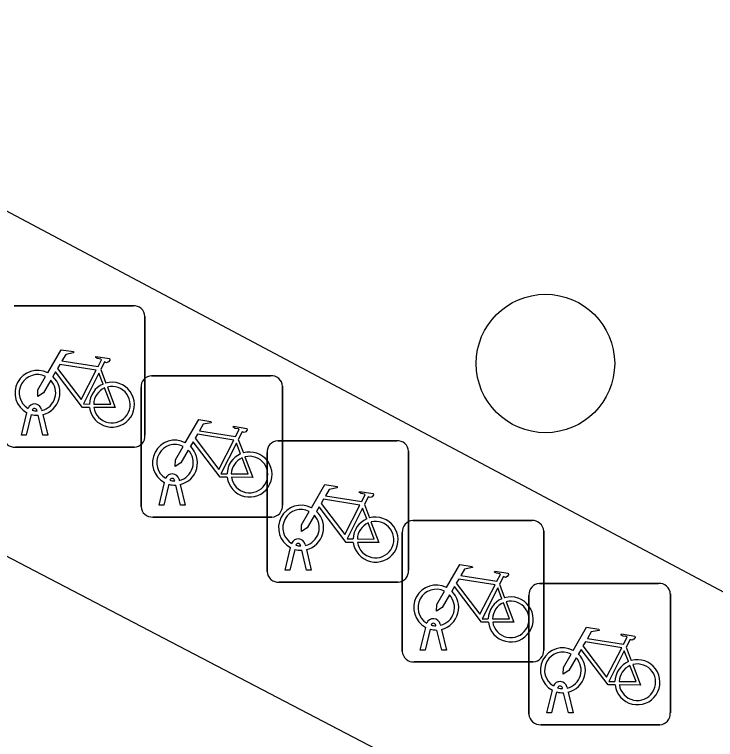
# Model space of a CAD drawing. Extents: x 159489 to 160304, y 383826 to 384530.
# Drawn here: x 159643.31 to 159648.26, y 384085.45 to 384090.58 of the extents above; entities that cross this region are included whole.
import ezdxf

# ---------------------------------------------------------------- set-up
doc = ezdxf.new("R2010")
doc.units = 0
for name, color, linetype in [('IMGEO_Boom', 7, 'Continuous'), ('IMGEO_Fietsenrek', 7, 'Continuous'), ('IMGEO_Fietspad_gesloten', 7, 'Continuous'), ('IMGEO_Rijbaan_lokaal_gesloten', 7, 'Continuous'), ('IMGEO_Voetpad_open', 7, 'Continuous')]:
    doc.layers.add(name, color=color, linetype=linetype)

msp = doc.modelspace()

# ---------------------------------------------------------------- linework, layer by layer
at = {"layer": 'IMGEO_Boom'}
msp.add_circle((159647.06, 384088.112), 0.4892, dxfattribs=at)
at = {"layer": 'IMGEO_Fietsenrek'}
for p, q in [((159643.3049, 384088.5195), (159644.1458, 384088.5195)), ((159644.1458, 384088.5195), (159643.3049, 384088.5195)), ((159644.2295, 384088.4451), (159644.2295, 384087.6042)), ((159644.2295, 384087.6042), (159644.2295, 384088.4451)), ((159643.9172, 384088.0692), (159643.9535, 384087.974)), ((159644.2769, 384088.0255), (159645.1178, 384088.0255)), ((159645.1178, 384088.0255), (159644.2769, 384088.0255)), ((159645.2015, 384087.9511), (159645.2015, 384087.1102)), ((159645.2015, 384087.1102), (159645.2015, 384087.9511)), ((159644.2025, 384087.1009), (159644.2025, 384087.9418)), ((159644.2025, 384087.9418), (159644.2025, 384087.1009)), ((159643.3575, 384087.6043), (159643.3958, 384087.7643)), ((159643.4262, 384087.7521), (159643.3909, 384087.6043)), ((159643.4679, 384087.7759), (159643.4669, 384087.7802)), ((159643.509, 384087.6043), (159643.4751, 384087.746)), ((159643.4986, 384087.7874), (159643.5004, 384087.7795)), ((159643.5074, 384087.7503), (159643.5424, 384087.6043)), ((159643.3909, 384087.6043), (159643.3575, 384087.6043)), ((159643.5424, 384087.6043), (159643.509, 384087.6043)), ((159644.8892, 384087.5752), (159644.9255, 384087.48)), ((159645.1679, 384087.5655), (159646.0088, 384087.5655)), ((159646.0088, 384087.5655), (159645.1679, 384087.5655)), ((159644.1551, 384087.5205), (159643.3142, 384087.5205)), ((159643.3142, 384087.5205), (159644.1551, 384087.5205)), ((159645.0935, 384086.6409), (159645.0935, 384087.4818)), ((159645.0935, 384087.4818), (159645.0935, 384086.6409)), ((159646.0925, 384087.4911), (159646.0925, 384086.6502)), ((159646.0925, 384086.6502), (159646.0925, 384087.4911)), ((159644.4399, 384087.2819), (159644.4389, 384087.2862)), ((159644.4706, 384087.2934), (159644.4724, 384087.2855)), ((159644.3295, 384087.1103), (159644.3678, 384087.2703)), ((159644.3982, 384087.2581), (159644.3629, 384087.1103)), ((159644.481, 384087.1103), (159644.4471, 384087.252)), ((159644.4794, 384087.2563), (159644.5144, 384087.1103)), ((159644.3629, 384087.1103), (159644.3295, 384087.1103)), ((159644.5144, 384087.1103), (159644.481, 384087.1103)), ((159645.7802, 384087.1152), (159645.8165, 384087.02)), ((159645.1271, 384087.0265), (159644.2862, 384087.0265)), ((159644.2862, 384087.0265), (159645.1271, 384087.0265)), ((159646.1229, 384087.0015), (159646.9638, 384087.0015)), ((159646.9638, 384087.0015), (159646.1229, 384087.0015)), ((159646.0485, 384086.0769), (159646.0485, 384086.9178)), ((159646.0485, 384086.9178), (159646.0485, 384086.0769)), ((159647.0475, 384086.9271), (159647.0475, 384086.0862)), ((159647.0475, 384086.0862), (159647.0475, 384086.9271)), ((159645.3309, 384086.8219), (159645.3299, 384086.8262)), ((159645.3616, 384086.8334), (159645.3634, 384086.8255)), ((159645.2205, 384086.6503), (159645.2588, 384086.8103)), ((159645.2892, 384086.7981), (159645.2539, 384086.6503)), ((159645.372, 384086.6503), (159645.3381, 384086.792)), ((159645.3704, 384086.7963), (159645.4054, 384086.6503)), ((159645.2539, 384086.6503), (159645.2205, 384086.6503)), ((159645.4054, 384086.6503), (159645.372, 384086.6503)), ((159646.0181, 384086.5665), (159645.1772, 384086.5665)), ((159645.1772, 384086.5665), (159646.0181, 384086.5665)), ((159646.7352, 384086.5512), (159646.7715, 384086.456)), ((159647.0179, 384086.5575), (159647.8588, 384086.5575)), ((159647.8588, 384086.5575), (159647.0179, 384086.5575)), ((159646.9435, 384085.6329), (159646.9435, 384086.4738)), ((159646.9435, 384086.4738), (159646.9435, 384085.6329)), ((159647.9425, 384086.4831), (159647.9425, 384085.6422)), ((159647.9425, 384085.6422), (159647.9425, 384086.4831)), ((159646.2859, 384086.2579), (159646.2849, 384086.2622)), ((159646.3166, 384086.2694), (159646.3184, 384086.2615)), ((159646.1755, 384086.0863), (159646.2138, 384086.2463)), ((159646.2442, 384086.2341), (159646.2089, 384086.0863)), ((159646.327, 384086.0863), (159646.2931, 384086.228)), ((159646.3254, 384086.2323), (159646.3604, 384086.0863)), ((159647.6302, 384086.1072), (159647.6665, 384086.012)), ((159646.2089, 384086.0863), (159646.1755, 384086.0863)), ((159646.3604, 384086.0863), (159646.327, 384086.0863)), ((159646.9731, 384086.0025), (159646.1322, 384086.0025)), ((159646.1322, 384086.0025), (159646.9731, 384086.0025)), ((159647.0705, 384085.6423), (159647.1088, 384085.8023)), ((159647.1392, 384085.7901), (159647.1039, 384085.6423)), ((159647.1809, 384085.8139), (159647.1799, 384085.8182)), ((159647.2116, 384085.8254), (159647.2134, 384085.8175)), ((159647.222, 384085.6423), (159647.1881, 384085.784)), ((159647.2204, 384085.7883), (159647.2554, 384085.6423)), ((159647.1039, 384085.6423), (159647.0705, 384085.6423)), ((159647.2554, 384085.6423), (159647.222, 384085.6423)), ((159647.8681, 384085.5585), (159647.0272, 384085.5585)), ((159647.0272, 384085.5585), (159647.8681, 384085.5585))]:
    msp.add_line(p, q, dxfattribs=at)
for points in [[(159643.5431, 384088.0462), (159643.6378, 384088.2097), (159643.724, 384088.1959), (159643.7257, 384088.1872), (159643.6696, 384088.1763), (159643.6434, 384088.131), (159643.8986, 384088.0902)], [(159643.8986, 384088.0902), (159643.9236, 384088.139), (159643.9185, 384088.143), (159643.8953, 384088.1467), (159643.8826, 384088.1542), (159643.8816, 384088.1573), (159643.8838, 384088.1619), (159643.9786, 384088.1468), (159643.9809, 384088.1365), (159643.9715, 384088.1241), (159643.9591, 384088.1177), (159643.9446, 384088.1239), (159643.9172, 384088.0692)], [(159643.8857, 384088.065), (159643.6289, 384088.106), (159643.6122, 384088.0772), (159643.7792, 384087.8569), (159643.8857, 384088.065)], [(159643.8388, 384087.8015), (159643.7891, 384087.8016), (159643.5984, 384088.0533), (159643.5794, 384088.0205)], [(159643.5638, 384087.9937), (159643.5122, 384087.9045), (159643.4723, 384087.8785), (159643.4735, 384087.926), (159643.528, 384088.0202)], [(159643.9337, 384087.967), (159643.9044, 384088.0438), (159643.795, 384087.8257), (159643.8377, 384087.8256)], [(159643.9642, 384087.9458), (159644.0192, 384087.8012), (159643.8691, 384087.8015)], [(159643.8677, 384087.8255), (159643.9876, 384087.8253), (159643.9444, 384087.9389)], [(159644.5151, 384087.5522), (159644.6098, 384087.7157), (159644.696, 384087.7019), (159644.6977, 384087.6932), (159644.6416, 384087.6823), (159644.6154, 384087.637), (159644.8706, 384087.5962)], [(159644.8706, 384087.5962), (159644.8956, 384087.645), (159644.8905, 384087.649), (159644.8673, 384087.6527), (159644.8546, 384087.6602), (159644.8536, 384087.6633), (159644.8558, 384087.6679), (159644.9506, 384087.6528), (159644.9529, 384087.6425), (159644.9435, 384087.6301), (159644.9311, 384087.6237), (159644.9166, 384087.6299), (159644.8892, 384087.5752)], [(159644.8577, 384087.571), (159644.6009, 384087.612), (159644.5842, 384087.5832), (159644.7512, 384087.3629), (159644.8577, 384087.571)], [(159644.8108, 384087.3075), (159644.7611, 384087.3076), (159644.5704, 384087.5593), (159644.5514, 384087.5265)], [(159644.9057, 384087.473), (159644.8764, 384087.5498), (159644.767, 384087.3317), (159644.8097, 384087.3316)], [(159644.5358, 384087.4997), (159644.4842, 384087.4105), (159644.4443, 384087.3845), (159644.4455, 384087.432), (159644.5, 384087.5262)], [(159644.8397, 384087.3315), (159644.9596, 384087.3313), (159644.9164, 384087.4449)], [(159644.9362, 384087.4518), (159644.9912, 384087.3072), (159644.8411, 384087.3075)], [(159645.4061, 384087.0922), (159645.5008, 384087.2557), (159645.587, 384087.2419), (159645.5887, 384087.2332), (159645.5326, 384087.2223), (159645.5064, 384087.177), (159645.7616, 384087.1362)], [(159645.7616, 384087.1362), (159645.7866, 384087.185), (159645.7815, 384087.189), (159645.7583, 384087.1927), (159645.7456, 384087.2002), (159645.7446, 384087.2033), (159645.7468, 384087.2079), (159645.8416, 384087.1928), (159645.8439, 384087.1825), (159645.8345, 384087.1701), (159645.8221, 384087.1637), (159645.8076, 384087.1699), (159645.7802, 384087.1152)], [(159645.7487, 384087.111), (159645.4919, 384087.152), (159645.4752, 384087.1232), (159645.6422, 384086.9029), (159645.7487, 384087.111)], [(159645.7018, 384086.8475), (159645.6521, 384086.8476), (159645.4614, 384087.0993), (159645.4424, 384087.0665)], [(159645.7967, 384087.013), (159645.7674, 384087.0898), (159645.658, 384086.8717), (159645.7007, 384086.8716)], [(159645.4268, 384087.0397), (159645.3752, 384086.9505), (159645.3353, 384086.9245), (159645.3365, 384086.972), (159645.391, 384087.0662)], [(159645.7307, 384086.8715), (159645.8506, 384086.8713), (159645.8074, 384086.9849)], [(159645.8272, 384086.9918), (159645.8822, 384086.8472), (159645.7321, 384086.8475)], [(159646.3611, 384086.5282), (159646.4558, 384086.6917), (159646.542, 384086.6779), (159646.5437, 384086.6692), (159646.4876, 384086.6583), (159646.4614, 384086.613), (159646.7166, 384086.5722)], [(159646.7166, 384086.5722), (159646.7416, 384086.621), (159646.7365, 384086.625), (159646.7133, 384086.6287), (159646.7006, 384086.6362), (159646.6996, 384086.6393), (159646.7018, 384086.6439), (159646.7966, 384086.6288), (159646.7989, 384086.6185), (159646.7895, 384086.6061), (159646.7771, 384086.5997), (159646.7626, 384086.6059), (159646.7352, 384086.5512)], [(159646.7037, 384086.547), (159646.4469, 384086.588), (159646.4302, 384086.5592), (159646.5972, 384086.3389), (159646.7037, 384086.547)], [(159646.6568, 384086.2835), (159646.6071, 384086.2836), (159646.4164, 384086.5353), (159646.3974, 384086.5025)], [(159646.7517, 384086.449), (159646.7224, 384086.5258), (159646.613, 384086.3077), (159646.6557, 384086.3076)], [(159646.3818, 384086.4757), (159646.3302, 384086.3865), (159646.2903, 384086.3605), (159646.2915, 384086.408), (159646.346, 384086.5022)], [(159646.6857, 384086.3075), (159646.8056, 384086.3073), (159646.7624, 384086.4209)], [(159646.7822, 384086.4278), (159646.8372, 384086.2832), (159646.6871, 384086.2835)], [(159647.2561, 384086.0842), (159647.3508, 384086.2477), (159647.437, 384086.2339), (159647.4387, 384086.2252), (159647.3826, 384086.2143), (159647.3564, 384086.169), (159647.6116, 384086.1282)], [(159647.6116, 384086.1282), (159647.6366, 384086.177), (159647.6315, 384086.181), (159647.6083, 384086.1847), (159647.5956, 384086.1922), (159647.5946, 384086.1953), (159647.5968, 384086.1999), (159647.6916, 384086.1848), (159647.6939, 384086.1745), (159647.6845, 384086.1621), (159647.6721, 384086.1557), (159647.6576, 384086.1619), (159647.6302, 384086.1072)], [(159647.5987, 384086.103), (159647.3419, 384086.144), (159647.3252, 384086.1152), (159647.4922, 384085.8949), (159647.5987, 384086.103)], [(159647.2768, 384086.0317), (159647.2252, 384085.9425), (159647.1853, 384085.9165), (159647.1865, 384085.964), (159647.241, 384086.0582)], [(159647.5518, 384085.8395), (159647.5021, 384085.8396), (159647.3114, 384086.0913), (159647.2924, 384086.0585)], [(159647.6467, 384086.005), (159647.6174, 384086.0818), (159647.508, 384085.8637), (159647.5507, 384085.8636)], [(159647.5807, 384085.8635), (159647.7006, 384085.8633), (159647.6574, 384085.9769)], [(159647.6772, 384085.9838), (159647.7322, 384085.8392), (159647.5821, 384085.8395)]]:
    msp.add_lwpolyline(points, dxfattribs=at)
for centre, radius, start, end in [((159644.1516, 384088.4418), 0.0779, 2.4484, 94.2845), ((159644.1516, 384088.4418), 0.0779, 2.4484, 94.2845), ((159643.4701, 384087.9049), 0.159, 62.6766, 242.1369), ((159643.4701, 384087.9049), 0.129, 63.3192, 238.903), ((159643.4701, 384087.9049), 0.129, 283.6043, 43.4302), ((159643.4701, 384087.9049), 0.159, 283.5766, 46.6042), ((159644.2802, 384087.9476), 0.0779, 92.4484, 184.2845), ((159644.2802, 384087.9476), 0.0779, 92.4484, 184.2845), ((159645.1236, 384087.9478), 0.0779, 2.4484, 94.2845), ((159645.1236, 384087.9478), 0.0779, 2.4484, 94.2845), ((159643.9967, 384087.8209), 0.159, 113.3408, 178.3217), ((159643.9967, 384087.8209), 0.159, 187.0065, 105.7708), ((159643.9967, 384087.8209), 0.129, 188.6715, 104.5883), ((159643.9967, 384087.8209), 0.129, 113.923, 177.9556), ((159643.4499, 384087.7763), 0.0499, 12.8025, 158.6934), ((159643.4499, 384087.7763), 0.0174, 12.8025, 163.4502), ((159643.4701, 384087.9049), 0.159, 253.9967, 271.7867), ((159643.4701, 384087.9049), 0.129, 253.415, 269.0204), ((159643.3084, 384087.5982), 0.0779, 182.4484, 274.2845), ((159643.3084, 384087.5982), 0.0779, 182.4484, 274.2845), ((159644.1518, 384087.5984), 0.0779, 272.4484, 4.2845), ((159644.1518, 384087.5984), 0.0779, 272.4484, 4.2845), ((159644.4421, 384087.4109), 0.159, 62.6766, 242.1369), ((159644.4421, 384087.4109), 0.129, 63.3192, 238.903), ((159645.1712, 384087.4876), 0.0779, 92.4484, 184.2845), ((159645.1712, 384087.4876), 0.0779, 92.4484, 184.2845), ((159646.0146, 384087.4878), 0.0779, 2.4484, 94.2845), ((159646.0146, 384087.4878), 0.0779, 2.4484, 94.2845), ((159644.4421, 384087.4109), 0.129, 283.6043, 43.4302), ((159644.4421, 384087.4109), 0.159, 283.5766, 46.6042), ((159644.9687, 384087.3269), 0.159, 187.0065, 105.7708), ((159644.9687, 384087.3269), 0.159, 113.3408, 178.3217), ((159644.9687, 384087.3269), 0.129, 113.923, 177.9556), ((159644.9687, 384087.3269), 0.129, 188.6715, 104.5883), ((159644.4219, 384087.2823), 0.0499, 12.8025, 158.6934), ((159644.4219, 384087.2823), 0.0174, 12.8025, 163.4502), ((159644.4421, 384087.4109), 0.129, 253.415, 269.0204), ((159644.4421, 384087.4109), 0.159, 253.9967, 271.7867), ((159644.2804, 384087.1042), 0.0779, 182.4484, 274.2845), ((159644.2804, 384087.1042), 0.0779, 182.4484, 274.2845), ((159645.1238, 384087.1044), 0.0779, 272.4484, 4.2845), ((159645.1238, 384087.1044), 0.0779, 272.4484, 4.2845), ((159645.3331, 384086.9509), 0.159, 62.6766, 242.1369), ((159645.3331, 384086.9509), 0.129, 63.3192, 238.903), ((159645.3331, 384086.9509), 0.129, 283.6043, 43.4302), ((159645.3331, 384086.9509), 0.159, 283.5766, 46.6042), ((159645.8597, 384086.8669), 0.159, 187.0065, 105.7708), ((159645.8597, 384086.8669), 0.159, 113.3408, 178.3217), ((159645.8597, 384086.8669), 0.129, 113.923, 177.9556), ((159645.8597, 384086.8669), 0.129, 188.6715, 104.5883), ((159646.1262, 384086.9236), 0.0779, 92.4484, 184.2845), ((159646.1262, 384086.9236), 0.0779, 92.4484, 184.2845), ((159646.9696, 384086.9238), 0.0779, 2.4484, 94.2845), ((159646.9696, 384086.9238), 0.0779, 2.4484, 94.2845), ((159645.3129, 384086.8223), 0.0499, 12.8025, 158.6934), ((159645.3129, 384086.8223), 0.0174, 12.8025, 163.4502), ((159645.3331, 384086.9509), 0.129, 253.415, 269.0204), ((159645.3331, 384086.9509), 0.159, 253.9967, 271.7867), ((159645.1714, 384086.6442), 0.0779, 182.4484, 274.2845), ((159645.1714, 384086.6442), 0.0779, 182.4484, 274.2845), ((159646.0148, 384086.6444), 0.0779, 272.4484, 4.2845), ((159646.0148, 384086.6444), 0.0779, 272.4484, 4.2845), ((159646.2881, 384086.3869), 0.159, 62.6766, 242.1369), ((159646.2881, 384086.3869), 0.129, 63.3192, 238.903), ((159647.0212, 384086.4796), 0.0779, 92.4484, 184.2845), ((159647.0212, 384086.4796), 0.0779, 92.4484, 184.2845), ((159647.8646, 384086.4798), 0.0779, 2.4484, 94.2845), ((159647.8646, 384086.4798), 0.0779, 2.4484, 94.2845), ((159646.2881, 384086.3869), 0.129, 283.6043, 43.4302), ((159646.2881, 384086.3869), 0.159, 283.5766, 46.6042), ((159646.8147, 384086.3029), 0.159, 187.0065, 105.7708), ((159646.8147, 384086.3029), 0.159, 113.3408, 178.3217), ((159646.8147, 384086.3029), 0.129, 113.923, 177.9556), ((159646.8147, 384086.3029), 0.129, 188.6715, 104.5883), ((159646.2679, 384086.2583), 0.0499, 12.8025, 158.6934), ((159646.2679, 384086.2583), 0.0174, 12.8025, 163.4502), ((159646.2881, 384086.3869), 0.129, 253.415, 269.0204), ((159646.2881, 384086.3869), 0.159, 253.9967, 271.7867), ((159647.1831, 384085.9429), 0.159, 62.6766, 242.1369), ((159646.1264, 384086.0802), 0.0779, 182.4484, 274.2845), ((159646.1264, 384086.0802), 0.0779, 182.4484, 274.2845), ((159646.9698, 384086.0804), 0.0779, 272.4484, 4.2845), ((159646.9698, 384086.0804), 0.0779, 272.4484, 4.2845), ((159647.1831, 384085.9429), 0.129, 63.3192, 238.903), ((159647.1831, 384085.9429), 0.159, 283.5766, 46.6042), ((159647.1831, 384085.9429), 0.129, 283.6043, 43.4302), ((159647.7097, 384085.8589), 0.159, 113.3408, 178.3217), ((159647.7097, 384085.8589), 0.159, 187.0065, 105.7708), ((159647.7097, 384085.8589), 0.129, 113.923, 177.9556), ((159647.7097, 384085.8589), 0.129, 188.6715, 104.5883), ((159647.1629, 384085.8143), 0.0499, 12.8025, 158.6934), ((159647.1831, 384085.9429), 0.159, 253.9967, 271.7867), ((159647.1629, 384085.8143), 0.0174, 12.8025, 163.4502), ((159647.1831, 384085.9429), 0.129, 253.415, 269.0204), ((159647.8648, 384085.6364), 0.0779, 272.4484, 4.2845), ((159647.8648, 384085.6364), 0.0779, 272.4484, 4.2845), ((159647.0214, 384085.6362), 0.0779, 182.4484, 274.2845), ((159647.0214, 384085.6362), 0.0779, 182.4484, 274.2845)]:
    msp.add_arc(centre, radius, start, end, dxfattribs=at)
at = {"layer": 'IMGEO_Fietspad_gesloten'}
msp.add_lwpolyline([(159693.711, 384060.079), (159674.707, 384070.073), (159670.991, 384072.027), (159669.209, 384072.964), (159665.524, 384074.945), (159661.738, 384076.981), (159654.281, 384080.99), (159642.056, 384087.372)], dxfattribs=at)
at = {"layer": 'IMGEO_Rijbaan_lokaal_gesloten'}
msp.add_arc((159621.3068, 384020.932), 65.9324, 69.440452, 79.27193, dxfattribs=at)
at = {"layer": 'IMGEO_Voetpad_open'}
msp.add_lwpolyline([(159639.149, 384100.327), (159661.376, 384088.514), (159657.661, 384081.528), (159635.437, 384093.346)], dxfattribs=at)

doc.saveas('drawing.dxf')
